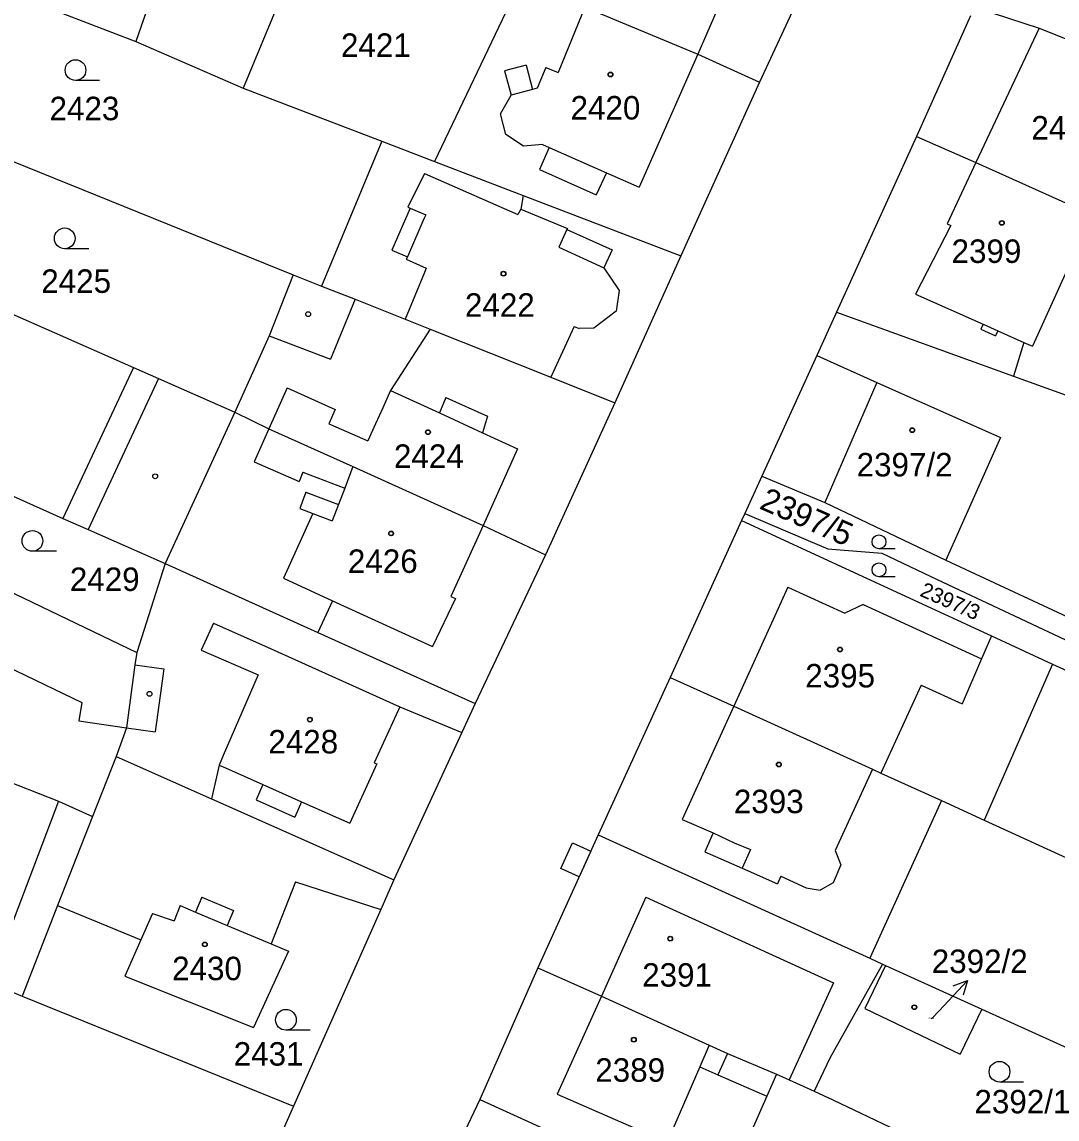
# Model space of a CAD drawing. Extents: x -593183 to -588034, y -1130415 to -1124994.
# Drawn here: x -590775.2 to -590700.2, y -1128158.9 to -1128079.4 of the extents above; entities that cross this region are included whole.
import ezdxf

# ---------------------------------------------------------------- set-up
doc = ezdxf.new("R2010")
doc.units = 0
for name, color, linetype in [('Vrstva 1', 7, 'Continuous'), ('Vrstva 16', 7, 'Continuous'), ('Vrstva 18', 7, 'Continuous'), ('Vrstva 19', 7, 'Continuous'), ('Vrstva 25', 7, 'Continuous'), ('Vrstva 27', 7, 'Continuous'), ('Vrstva 4', 7, 'Continuous')]:
    doc.layers.add(name, color=color, linetype=linetype)

msp = doc.modelspace()

# ---------------------------------------------------------------- linework, layer by layer
at = {"layer": 'Vrstva 1'}
for p, q in [((-590753.74, -1128071.19), (-590759.14, -1128084.23)), ((-590764.17, -1128072.95), (-590766.91, -1128080.83)), ((-590717.47, -1128074.54), (-590721.73, -1128083.79)), ((-590739.03, -1128076.45), (-590745.27, -1128089.54)), ((-590773.96, -1128078.13), (-590766.91, -1128080.83)), ((-590734.39, -1128078.34), (-590726.19, -1128081.76)), ((-590706.46, -1128078.98), (-590710.35, -1128087.72)), ((-590705.92, -1128078.43), (-590701.48, -1128079.86)), ((-590701.48, -1128079.86), (-590693.05, -1128083.23)), ((-590766.91, -1128080.83), (-590759.14, -1128084.23)), ((-590726.19, -1128081.76), (-590721.73, -1128083.79)), ((-590721.73, -1128083.79), (-590727.43, -1128096.36)), ((-590759.14, -1128084.23), (-590749.1, -1128088.07)), ((-590785.16, -1128085.73), (-590755.52, -1128097.75)), ((-590710.35, -1128087.72), (-590716.15, -1128100.44)), ((-590710.35, -1128087.72), (-590706.06, -1128089.61)), ((-590749.1, -1128088.07), (-590753.45, -1128098.56)), ((-590749.1, -1128088.07), (-590745.27, -1128089.54)), ((-590745.27, -1128089.54), (-590738.86, -1128091.99)), ((-590706.06, -1128089.61), (-590697.65, -1128093.39)), ((-590738.86, -1128091.99), (-590727.43, -1128096.36)), ((-590727.43, -1128096.36), (-590732.21, -1128107.02)), ((-590784.16, -1128096.94), (-590767.09, -1128104.45)), ((-590755.52, -1128097.75), (-590757.26, -1128102.16)), ((-590755.52, -1128097.75), (-590753.45, -1128098.56)), ((-590753.45, -1128098.56), (-590751.03, -1128099.51)), ((-590751.03, -1128099.51), (-590747.4, -1128100.96)), ((-590716.15, -1128100.44), (-590717.59, -1128103.6)), ((-590716.15, -1128100.44), (-590703.34, -1128105.08)), ((-590747.4, -1128100.96), (-590745.59, -1128101.68)), ((-590745.59, -1128101.68), (-590736.86, -1128105.17)), ((-590757.26, -1128102.16), (-590759.74, -1128107.69)), ((-590717.59, -1128103.6), (-590721.56, -1128112.32)), ((-590767.09, -1128104.45), (-590772.19, -1128115.39)), ((-590767.09, -1128104.45), (-590765.26, -1128105.26)), ((-590765.26, -1128105.26), (-590759.74, -1128107.69)), ((-590736.86, -1128105.17), (-590732.21, -1128107.02)), ((-590703.34, -1128105.08), (-590699.52, -1128106.46)), ((-590732.21, -1128107.02), (-590737.24, -1128118.03)), ((-590759.74, -1128107.69), (-590757.28, -1128108.89)), ((-590757.28, -1128108.89), (-590751.19, -1128111.64)), ((-590751.19, -1128111.64), (-590741.76, -1128115.91)), ((-590721.56, -1128112.32), (-590722.79, -1128115.03)), ((-590721.56, -1128112.32), (-590717.01, -1128114.25)), ((-590775.79, -1128113.79), (-590772.19, -1128115.39)), ((-590717.01, -1128114.25), (-590708.24, -1128118.42)), ((-590772.19, -1128115.39), (-590770.36, -1128116.2)), ((-590723.03, -1128115.55), (-590728.21, -1128126.92)), ((-590722.79, -1128115.03), (-590723.03, -1128115.55)), ((-590723.03, -1128115.55), (-590704.94, -1128123.9)), ((-590722.79, -1128115.03), (-590718.2, -1128116.99)), ((-590770.36, -1128116.2), (-590764.79, -1128118.67)), ((-590741.76, -1128115.91), (-590737.24, -1128118.03)), ((-590718.2, -1128116.99), (-590716.79, -1128117.59)), ((-590716.79, -1128117.59), (-590712.88, -1128117.92)), ((-590712.88, -1128117.92), (-590708.86, -1128119.81)), ((-590764.79, -1128118.67), (-590766.84, -1128125.1)), ((-590764.79, -1128118.67), (-590753.72, -1128123.66)), ((-590737.24, -1128118.03), (-590742.33, -1128128.8)), ((-590708.24, -1128118.42), (-590696.47, -1128123.89)), ((-590778.24, -1128119.62), (-590766.84, -1128125.1)), ((-590708.86, -1128119.81), (-590696.78, -1128125.5)), ((-590753.72, -1128123.66), (-590742.33, -1128128.8)), ((-590704.94, -1128123.9), (-590700.5, -1128125.95)), ((-590766.84, -1128125.1), (-590766.97, -1128126)), ((-590700.5, -1128125.95), (-590705.46, -1128137.26)), ((-590700.5, -1128125.95), (-590697.16, -1128127.49)), ((-590766.97, -1128126), (-590767.59, -1128130.56)), ((-590728.21, -1128126.92), (-590733.43, -1128138.32)), ((-590728.21, -1128126.92), (-590723.6, -1128129)), ((-590742.33, -1128128.8), (-590743.3, -1128130.9)), ((-590723.6, -1128129), (-590713.55, -1128133.56)), ((-590767.59, -1128130.56), (-590768.34, -1128132.64)), ((-590743.3, -1128130.9), (-590748.21, -1128141.58)), ((-590768.34, -1128132.64), (-590770.04, -1128136.99)), ((-590768.34, -1128132.64), (-590761.43, -1128135.71)), ((-590713.55, -1128133.56), (-590712.94, -1128133.84)), ((-590712.94, -1128133.84), (-590708.56, -1128135.84)), ((-590761.43, -1128135.71), (-590748.21, -1128141.58)), ((-590708.56, -1128135.84), (-590713.75, -1128147.26)), ((-590708.56, -1128135.84), (-590705.46, -1128137.26)), ((-590770.04, -1128136.99), (-590772.58, -1128143.45)), ((-590705.46, -1128137.26), (-590682.31, -1128147.86)), ((-590733.43, -1128138.32), (-590737.79, -1128147.95)), ((-590733.43, -1128138.32), (-590721.07, -1128143.93)), ((-590755.35, -1128141.73), (-590757.1, -1128146.22)), ((-590755.35, -1128141.73), (-590749.16, -1128143.72)), ((-590748.21, -1128141.58), (-590749.16, -1128143.72)), ((-590772.58, -1128143.45), (-590775.14, -1128150)), ((-590772.58, -1128143.45), (-590766.54, -1128145.92)), ((-590749.16, -1128143.72), (-590755.49, -1128157.99)), ((-590721.07, -1128143.93), (-590713.75, -1128147.26)), ((-590788.13, -1128144.64), (-590775.14, -1128150)), ((-590766.54, -1128145.92), (-590767.7, -1128148.55)), ((-590757.1, -1128146.22), (-590755.85, -1128146.75)), ((-590755.85, -1128146.75), (-590758.39, -1128152.27)), ((-590713.75, -1128147.26), (-590712.83, -1128147.68)), ((-590737.79, -1128147.95), (-590741.98, -1128157.5)), ((-590737.79, -1128147.95), (-590733.17, -1128150)), ((-590712.83, -1128147.68), (-590716.65, -1128154.51)), ((-590712.6, -1128147.78), (-590714.11, -1128150.91)), ((-590712.83, -1128147.68), (-590712.6, -1128147.78)), ((-590712.6, -1128147.78), (-590705.63, -1128150.95)), ((-590767.7, -1128148.55), (-590758.39, -1128152.27)), ((-590775.14, -1128150), (-590755.49, -1128157.99)), ((-590733.17, -1128150), (-590725.38, -1128153.57)), ((-590714.11, -1128150.91), (-590707.2, -1128154.22)), ((-590705.63, -1128150.95), (-590707.2, -1128154.22)), ((-590705.63, -1128150.95), (-590686.84, -1128159.49)), ((-590725.38, -1128153.57), (-590724.06, -1128154.15)), ((-590724.06, -1128154.15), (-590720.49, -1128155.67)), ((-590716.65, -1128154.51), (-590717.77, -1128156.89)), ((-590720.49, -1128155.67), (-590721.2, -1128157.25)), ((-590720.49, -1128155.67), (-590719.58, -1128156.08)), ((-590719.58, -1128156.08), (-590717.77, -1128156.89)), ((-590717.77, -1128156.89), (-590716.43, -1128157.52)), ((-590741.98, -1128157.5), (-590746.56, -1128167.03)), ((-590741.98, -1128157.5), (-590730.04, -1128162.92)), ((-590721.2, -1128157.25), (-590722.99, -1128161.27)), ((-590716.43, -1128157.52), (-590698.26, -1128166.12)), ((-590755.49, -1128157.99), (-590760.3, -1128168.79))]:
    msp.add_line(p, q, dxfattribs=at)
at = {"layer": 'Vrstva 16'}
msp.add_line((-590709.28, -1128151.66), (-590708.72, -1128151.06), dxfattribs=at)
at = {"layer": 'Vrstva 25'}
for p, q in [((-590769.53, -1128083.66), (-590771.28, -1128083.66)), ((-590770.31, -1128095.85), (-590772.06, -1128095.85)), ((-590772.65, -1128117.77), (-590774.4, -1128117.77)), ((-590711.907, -1128117.59), (-590713.08, -1128117.59)), ((-590711.907, -1128119.62), (-590713.08, -1128119.62)), ((-590708.72, -1128151.06), (-590706.663, -1128148.876)), ((-590754.29, -1128152.47), (-590756.04, -1128152.47)), ((-590702.6, -1128156.23), (-590704.35, -1128156.23))]:
    msp.add_line(p, q, dxfattribs=at)
msp.add_lwpolyline([(-590707.713, -1128149.261), (-590706.663, -1128148.876), (-590706.985, -1128149.947)], dxfattribs=at)
for centre, radius in [((-590771.28, -1128082.91), 0.75), ((-590732.53, -1128083.23), 0.175), ((-590732.53, -1128083.23), 0.15), ((-590704.18, -1128093.98), 0.175), ((-590704.18, -1128093.98), 0.15), ((-590772.06, -1128095.1), 0.75), ((-590740.28, -1128097.66), 0.175), ((-590740.28, -1128097.66), 0.15), ((-590754.43, -1128100.59), 0.175), ((-590745.75, -1128109.14), 0.175), ((-590745.75, -1128109.14), 0.15), ((-590710.67, -1128109), 0.175), ((-590710.67, -1128109), 0.15), ((-590765.51, -1128112.34), 0.175), ((-590774.4, -1128117.02), 0.75), ((-590748.42, -1128116.48), 0.175), ((-590748.42, -1128116.48), 0.15), ((-590713.08, -1128117.088), 0.503), ((-590713.08, -1128119.118), 0.503), ((-590715.9, -1128124.89), 0.175), ((-590715.9, -1128124.89), 0.15), ((-590765.92, -1128128.1), 0.175), ((-590754.3, -1128129.97), 0.175), ((-590754.3, -1128129.97), 0.15), ((-590720.33, -1128133.22), 0.175), ((-590720.33, -1128133.22), 0.15), ((-590728.2, -1128145.84), 0.175), ((-590728.2, -1128145.84), 0.15), ((-590761.91, -1128146.26), 0.175), ((-590761.91, -1128146.26), 0.15), ((-590756.04, -1128151.72), 0.75), ((-590710.52, -1128150.81), 0.175), ((-590710.52, -1128150.81), 0.15), ((-590730.84, -1128153.16), 0.175), ((-590730.84, -1128153.16), 0.15), ((-590704.35, -1128155.48), 0.75)]:
    msp.add_circle(centre, radius, dxfattribs=at)
at = {"layer": 'Vrstva 27'}
for p, q in [((-590736.12, -1128140.76), (-590735.28, -1128138.89)), ((-590735.28, -1128138.89), (-590733.96, -1128139.49)), ((-590733.96, -1128139.49), (-590734.8, -1128141.35)), ((-590734.8, -1128141.35), (-590736.12, -1128140.76))]:
    msp.add_line(p, q, dxfattribs=at)
at = {"layer": 'Vrstva 4'}
for p, q in [((-590721.82, -1128071.64), (-590726.19, -1128081.76)), ((-590734.39, -1128078.34), (-590736.32, -1128083.08)), ((-590701.48, -1128079.86), (-590706.06, -1128089.61)), ((-590726.19, -1128081.76), (-590730.45, -1128091.39)), ((-590738.64, -1128082.55), (-590740.2, -1128082.96)), ((-590740.2, -1128082.96), (-590739.73, -1128084.73)), ((-590738.64, -1128082.55), (-590738.18, -1128084.32)), ((-590737.21, -1128082.71), (-590737.83, -1128084.23)), ((-590737.21, -1128082.71), (-590736.32, -1128083.08)), ((-590738.18, -1128084.32), (-590739.73, -1128084.73)), ((-590737.83, -1128084.23), (-590738.18, -1128084.32)), ((-590740.5, -1128086.09), (-590739.73, -1128084.73)), ((-590740.11, -1128087.57), (-590740.5, -1128086.09)), ((-590738.83, -1128088.42), (-590740.11, -1128087.57)), ((-590737.45, -1128088.31), (-590738.83, -1128088.42)), ((-590736.98, -1128088.52), (-590737.68, -1128090.11)), ((-590737.45, -1128088.31), (-590736.98, -1128088.52)), ((-590736.98, -1128088.52), (-590732.82, -1128090.35)), ((-590737.68, -1128090.11), (-590733.57, -1128091.95)), ((-590706.06, -1128089.61), (-590708.14, -1128094.04)), ((-590746, -1128090.39), (-590747.2, -1128092.85)), ((-590746, -1128090.39), (-590739.24, -1128093.37)), ((-590732.82, -1128090.35), (-590733.57, -1128091.95)), ((-590732.82, -1128090.35), (-590730.45, -1128091.39)), ((-590738.86, -1128091.99), (-590739.02, -1128092.99)), ((-590747.03, -1128092.91), (-590748.36, -1128095.95)), ((-590747.2, -1128092.85), (-590747.03, -1128092.91)), ((-590747.03, -1128092.91), (-590745.91, -1128093.4)), ((-590739.02, -1128092.99), (-590739.24, -1128093.37)), ((-590739.02, -1128092.99), (-590735.64, -1128094.38)), ((-590746.04, -1128093.69), (-590747.24, -1128096.44)), ((-590745.91, -1128093.4), (-590746.04, -1128093.69)), ((-590708.14, -1128094.04), (-590707.87, -1128094.17)), ((-590735.68, -1128094.47), (-590736.27, -1128095.74)), ((-590735.64, -1128094.38), (-590735.68, -1128094.47)), ((-590735.68, -1128094.47), (-590732.41, -1128095.94)), ((-590707.87, -1128094.17), (-590710.44, -1128099.14)), ((-590736.27, -1128095.74), (-590733.01, -1128097.24)), ((-590698.42, -1128095.09), (-590701.96, -1128102.92)), ((-590748.36, -1128095.95), (-590747.24, -1128096.44)), ((-590747.24, -1128096.44), (-590747.32, -1128096.62)), ((-590732.41, -1128095.94), (-590733.01, -1128097.24)), ((-590747.32, -1128096.62), (-590745.89, -1128097.27)), ((-590745.89, -1128097.27), (-590746.01, -1128097.57)), ((-590733.01, -1128097.24), (-590731.9, -1128098.87)), ((-590746.01, -1128097.57), (-590747.4, -1128100.96)), ((-590731.9, -1128098.87), (-590732.12, -1128100.37)), ((-590751.03, -1128099.51), (-590752.8, -1128103.86)), ((-590710.44, -1128099.14), (-590705.54, -1128101.32)), ((-590732.12, -1128100.37), (-590733.73, -1128101.6)), ((-590745.59, -1128101.68), (-590748.47, -1128106.13)), ((-590735.15, -1128101.48), (-590736.86, -1128105.17)), ((-590735.15, -1128101.48), (-590734.8, -1128101.64)), ((-590733.73, -1128101.6), (-590734.8, -1128101.64)), ((-590705.54, -1128101.32), (-590705.7, -1128101.68)), ((-590705.7, -1128101.68), (-590704.63, -1128102.16)), ((-590705.54, -1128101.32), (-590704.47, -1128101.8)), ((-590704.47, -1128101.8), (-590704.63, -1128102.16)), ((-590704.47, -1128101.8), (-590702.59, -1128102.64)), ((-590757.26, -1128102.16), (-590752.8, -1128103.86)), ((-590702.59, -1128102.64), (-590703.34, -1128105.08)), ((-590702.59, -1128102.64), (-590701.96, -1128102.92)), ((-590717.59, -1128103.6), (-590713.23, -1128105.54)), ((-590765.26, -1128105.26), (-590770.36, -1128116.2)), ((-590755.94, -1128105.93), (-590757.28, -1128108.89)), ((-590755.94, -1128105.93), (-590752.46, -1128107.49)), ((-590713.23, -1128105.54), (-590717.01, -1128114.25)), ((-590713.23, -1128105.54), (-590704.28, -1128109.53)), ((-590748.47, -1128106.13), (-590749.02, -1128107.37)), ((-590748.47, -1128106.13), (-590744.91, -1128107.75)), ((-590744.46, -1128106.63), (-590744.91, -1128107.75)), ((-590744.46, -1128106.63), (-590741.43, -1128107.98)), ((-590752.46, -1128107.49), (-590752.94, -1128108.53)), ((-590749.02, -1128107.37), (-590749.55, -1128108.54)), ((-590759.74, -1128107.69), (-590764.79, -1128118.67)), ((-590744.91, -1128107.75), (-590741.8, -1128109.19)), ((-590741.43, -1128107.98), (-590741.8, -1128109.19)), ((-590757.28, -1128108.89), (-590758.33, -1128111.29)), ((-590752.94, -1128108.53), (-590752.8, -1128108.59)), ((-590752.8, -1128108.59), (-590750.1, -1128109.78)), ((-590749.55, -1128108.54), (-590750.1, -1128109.78)), ((-590741.8, -1128109.19), (-590739.26, -1128110.36)), ((-590704.28, -1128109.53), (-590708.24, -1128118.42)), ((-590739.26, -1128110.36), (-590741.76, -1128115.91)), ((-590758.33, -1128111.29), (-590755.07, -1128112.72)), ((-590751.19, -1128111.64), (-590751.78, -1128113.2)), ((-590754.82, -1128112.05), (-590755.07, -1128112.72)), ((-590754.82, -1128112.05), (-590751.78, -1128113.2)), ((-590751.78, -1128113.2), (-590752.23, -1128114.38)), ((-590754.6, -1128113.48), (-590755.03, -1128114.67)), ((-590754.6, -1128113.48), (-590752.23, -1128114.38)), ((-590755.03, -1128114.67), (-590754.09, -1128115.03)), ((-590752.23, -1128114.38), (-590752.68, -1128115.57)), ((-590754.09, -1128115.03), (-590756.22, -1128119.73)), ((-590754.09, -1128115.03), (-590752.68, -1128115.57)), ((-590741.76, -1128115.91), (-590744.08, -1128121.05)), ((-590756.22, -1128119.73), (-590752.67, -1128121.36)), ((-590719.68, -1128120.38), (-590723.6, -1128129)), ((-590719.68, -1128120.38), (-590715.55, -1128122.26)), ((-590744.08, -1128121.05), (-590743.76, -1128121.2)), ((-590752.67, -1128121.36), (-590753.72, -1128123.66)), ((-590752.67, -1128121.36), (-590745.42, -1128124.67)), ((-590743.76, -1128121.2), (-590745.42, -1128124.67)), ((-590714.22, -1128121.64), (-590715.55, -1128122.26)), ((-590714.22, -1128121.64), (-590705.65, -1128125.57)), ((-590761.28, -1128122.98), (-590762.17, -1128124.94)), ((-590761.28, -1128122.98), (-590757.11, -1128124.85)), ((-590780.13, -1128124.24), (-590770.83, -1128128.73)), ((-590704.94, -1128123.9), (-590705.65, -1128125.57)), ((-590762.17, -1128124.94), (-590758.05, -1128126.73)), ((-590757.11, -1128124.85), (-590747.79, -1128129.04)), ((-590705.65, -1128125.57), (-590707.05, -1128128.82)), ((-590766.97, -1128126), (-590764.87, -1128126.29)), ((-590764.87, -1128126.29), (-590765.52, -1128130.86)), ((-590758.05, -1128126.73), (-590760.02, -1128131.28)), ((-590710.03, -1128127.48), (-590712.94, -1128133.84)), ((-590710.03, -1128127.48), (-590707.05, -1128128.82)), ((-590770.83, -1128128.73), (-590771.03, -1128130.07)), ((-590747.79, -1128129.04), (-590749.64, -1128133.1)), ((-590747.79, -1128129.04), (-590743.3, -1128130.9)), ((-590723.6, -1128129), (-590727.33, -1128137.2)), ((-590771.03, -1128130.07), (-590767.59, -1128130.56)), ((-590767.59, -1128130.56), (-590765.52, -1128130.86)), ((-590760.02, -1128131.28), (-590760.58, -1128132.56)), ((-590760.58, -1128132.56), (-590760.88, -1128133.26)), ((-590749.64, -1128133.1), (-590749.46, -1128133.18)), ((-590778.52, -1128133.52), (-590772.52, -1128135.87)), ((-590760.88, -1128133.26), (-590761.43, -1128135.71)), ((-590760.88, -1128133.26), (-590760.42, -1128133.46)), ((-590760.42, -1128133.46), (-590757.7, -1128134.67)), ((-590749.46, -1128133.18), (-590751.4, -1128137.48)), ((-590713.55, -1128133.56), (-590716.25, -1128139.45)), ((-590757.7, -1128134.67), (-590758.2, -1128135.79)), ((-590757.7, -1128134.67), (-590754.9, -1128135.92)), ((-590772.52, -1128135.87), (-590776.07, -1128145.26)), ((-590772.52, -1128135.87), (-590770.04, -1128136.99)), ((-590758.2, -1128135.79), (-590755.39, -1128137.04)), ((-590754.9, -1128135.92), (-590755.39, -1128137.04)), ((-590754.9, -1128135.92), (-590751.4, -1128137.48)), ((-590727.33, -1128137.2), (-590725.1, -1128138.18)), ((-590725.1, -1128138.18), (-590725.7, -1128139.54)), ((-590725.1, -1128138.18), (-590723.57, -1128138.89)), ((-590723.57, -1128138.89), (-590722.39, -1128139.37)), ((-590722.39, -1128139.37), (-590722.99, -1128140.73)), ((-590716.25, -1128139.45), (-590715.84, -1128140.49)), ((-590725.7, -1128139.54), (-590722.99, -1128140.73)), ((-590722.99, -1128140.73), (-590720.43, -1128141.86)), ((-590715.84, -1128140.49), (-590716.4, -1128141.8)), ((-590720.18, -1128141.31), (-590720.43, -1128141.86)), ((-590720.18, -1128141.31), (-590718.35, -1128142.16)), ((-590716.4, -1128141.8), (-590717.33, -1128142.32)), ((-590718.35, -1128142.16), (-590717.33, -1128142.32)), ((-590762.13, -1128142.84), (-590762.58, -1128143.92)), ((-590762.13, -1128142.84), (-590759.84, -1128143.81)), ((-590729.97, -1128142.83), (-590733.17, -1128150)), ((-590729.97, -1128142.83), (-590716.38, -1128149.04)), ((-590765.7, -1128144.01), (-590766.54, -1128145.92)), ((-590765.7, -1128144.01), (-590764.13, -1128144.55)), ((-590763.69, -1128143.45), (-590764.13, -1128144.55)), ((-590763.69, -1128143.45), (-590762.58, -1128143.92)), ((-590762.58, -1128143.92), (-590760.29, -1128144.88)), ((-590759.84, -1128143.81), (-590760.29, -1128144.88)), ((-590760.29, -1128144.88), (-590757.1, -1128146.22)), ((-590716.38, -1128149.04), (-590719.58, -1128156.08)), ((-590733.17, -1128150), (-590736.4, -1128157.12)), ((-590725.38, -1128153.57), (-590726.06, -1128155.14)), ((-590724.06, -1128154.15), (-590724.74, -1128155.71)), ((-590726.06, -1128155.14), (-590728.43, -1128160.58)), ((-590726.06, -1128155.14), (-590724.74, -1128155.71)), ((-590724.74, -1128155.71), (-590721.2, -1128157.25)), ((-590736.4, -1128157.12), (-590728.75, -1128160.44))]:
    msp.add_line(p, q, dxfattribs=at)

# ---------------------------------------------------------------- texts
at = {"layer": 'Vrstva 16'}
msp.add_text('2392/2', height=1.7, dxfattribs=at).set_placement((-590709.259, -1128148.33))
at = {"layer": 'Vrstva 18'}
for s, p in [('2421', (-590752.05, -1128081.95)), ('2423', (-590773.16, -1128086.54)), ('2425', (-590773.76, -1128099.05)), ('2429', (-590771.69, -1128120.65)), ('2431', (-590759.82, -1128155.04)), ('2392/1', (-590706.167, -1128158.5))]:
    msp.add_text(s, height=1.7, dxfattribs=at).set_placement(p)
for s, height, p in [('2397/5', 1.7, (-590721.82, -1128114.65)), ('2397/3', 1.1, (-590710.19, -1128120.98))]:
    msp.add_text(s, height=height, rotation=336.32946, dxfattribs=at).set_placement(p)
at = {"layer": 'Vrstva 19'}
for s, height, p in [('2420', 1.7, (-590735.42, -1128086.49)), ('2401', 1.7, (-590702.04, -1128087.94)), ('2399', 1.7, (-590707.82, -1128096.88)), ('2422', 1.7, (-590743.07, -1128100.78)), ('2424', 1.7, (-590748.21, -1128111.73)), ('2397/2', 1.7, (-590714.7, -1128112.35)), ('2426', 1.7, (-590751.55, -1128119.34)), ('2395', 1.7, (-590718.42, -1128127.64)), ('2428', 1.7, (-590757.31, -1128132.42)), ('2393', 1.7, (-590723.59, -1128136.75)), ('2430', 1.7, (-590764.28, -1128148.85)), ('2391', 1.7, (-590730.23, -1128149.32)), ('2392/2', 0.1, (-590709.51, -1128151.66)), ('2389', 1.7, (-590733.63, -1128156.21))]:
    msp.add_text(s, height=height, dxfattribs=at).set_placement(p)

doc.saveas('drawing.dxf')
